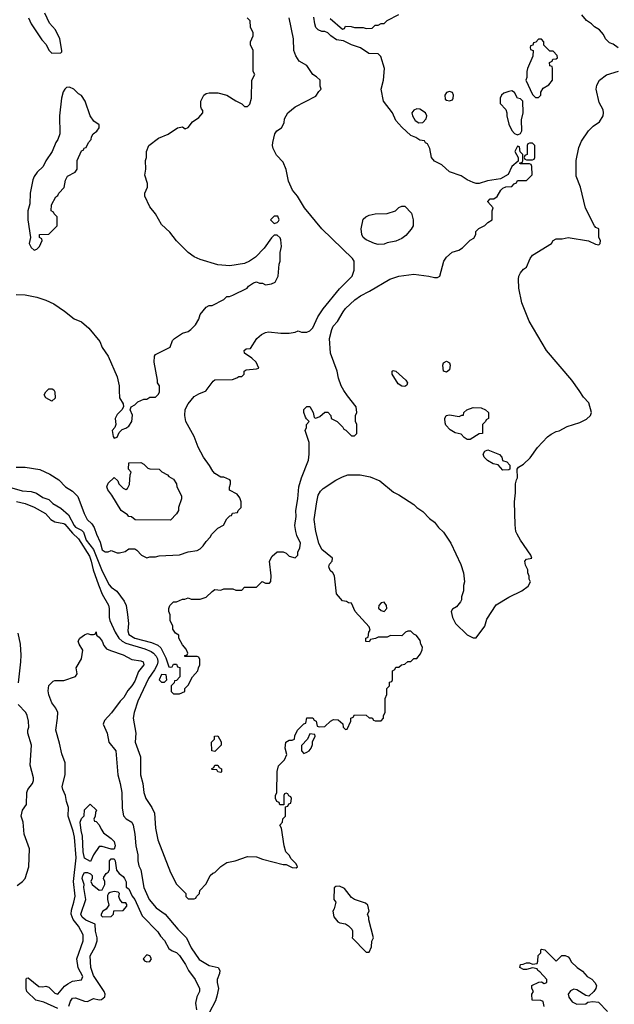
# Model space of a CAD drawing. Header units: inches. Extents: x 1793402 to 1900366, y 320852 to 470679.
# Tile 550 of 604: x 1875214 to 1879222, y 415863 to 422498. Entities that reach past the tile are written whole.
import ezdxf

# ---------------------------------------------------------------- set-up
doc = ezdxf.new("R2010")
doc.units = ezdxf.units.IN
doc.header["$MEASUREMENT"] = 0
doc.layers.add('B8471', color=7, linetype='Continuous')
doc.layers.add('B8472', color=7, linetype='Continuous')

msp = doc.modelspace()

# ---------------------------------------------------------------- linework, layer by layer
at = {"layer": 'B8471', "color": 4}
for points, elevation in [([(1875130, 419352.4), (1875230, 419323), (1875290, 419318.8), (1875326.4, 419306.4), (1875370, 419278), (1875410, 419264.7), (1875438, 419238), (1875490, 419206.8), (1875542.4, 419162.4), (1875580.4, 419090), (1875590, 419079.3), (1875630, 419058.4), (1875644.6, 419044.6), (1875662.3, 418990), (1875710, 418928), (1875770, 418782.8), (1875817.3, 418690), (1875830, 418674.8), (1875868, 418648), (1875918.5, 418578.5), (1875931, 418550), (1875941, 418490), (1875946.8, 418430), (1875941.4, 418378.6), (1875950, 418356), (1875990, 418330.6), (1876102, 418302), (1876144, 418284), (1876165.2, 418265.2), (1876178.8, 418238.8), (1876198, 418198), (1876218, 418138), (1876230, 418134), (1876242, 418138), (1876250, 418154), (1876270, 418154), (1876278, 418138), (1876292.7, 418132.7), (1876294, 418070), (1876270, 418046), (1876258, 418042), (1876254, 418030), (1876234, 418010), (1876234, 417970), (1876250, 417954), (1876290, 417954), (1876326, 417970), (1876326, 417990), (1876350, 418014), (1876378, 418070), (1876415.3, 418110), (1876418, 418130), (1876428, 418150), (1876427.3, 418187.3), (1876422, 418202), (1876410, 418206), (1876327.3, 418207.3), (1876327.3, 418212.7), (1876342, 418218), (1876346, 418230), (1876336.4, 418256.4), (1876310, 418286), (1876286, 418330), (1876286, 418350), (1876263.1, 418363.1), (1876246, 418390), (1876246, 418410), (1876228.4, 418448.4), (1876227.3, 418487.3), (1876218, 418510), (1876218, 418530), (1876226, 418550), (1876250, 418574), (1876270, 418574), (1876310, 418592), (1876327.3, 418592.7), (1876350, 418602), (1876370, 418594), (1876430, 418594), (1876470, 418606), (1876510, 418644.7), (1876530, 418658), (1876570, 418654), (1876590, 418662), (1876650, 418662), (1876670, 418654), (1876710, 418654), (1876730, 418674), (1876810, 418674), (1876848, 418712), (1876870, 418702), (1876898, 418702), (1876907.3, 418712.7), (1876908.7, 418750), (1876898, 418850), (1876916.4, 418883.6), (1876950, 418912), (1876990, 418912), (1877010, 418902), (1877030, 418882), (1877070, 418872), (1877088, 418890), (1877088, 418910), (1877102, 418938), (1877106, 418970), (1877081.2, 419021.2), (1877074.5, 419050), (1877069.2, 419090), (1877076.2, 419150), (1877075.1, 419190), (1877089.4, 419270), (1877095.1, 419350), (1877112.3, 419410), (1877161.2, 419530), (1877165.2, 419570), (1877164, 419650), (1877138, 419730), (1877146, 419750), (1877146, 419770), (1877166, 419790), (1877147.3, 419807.3), (1877140.4, 419820.4), (1877128, 419850), (1877128.4, 419871.6), (1877148.4, 419891.6), (1877170, 419892), (1877192, 419850), (1877198, 419818), (1877210, 419814), (1877236.4, 419823.6), (1877270, 419854), (1877290, 419854), (1877311.6, 419831.6), (1877314, 419810), (1877354, 419790), (1877392.7, 419752.7), (1877398, 419738), (1877412.7, 419732.7), (1877450, 419694), (1877470, 419694), (1877486, 419710), (1877486, 419770), (1877478, 419790), (1877478, 419830), (1877486, 419850), (1877482, 419890), (1877422.5, 419962.5), (1877399.5, 420000)], 268), ([(1875190, 419483), (1875250, 419483), (1875350, 419466.8), (1875415.9, 419435.9), (1875477.3, 419397.3), (1875522, 419350), (1875570, 419322), (1875606, 419286), (1875647.3, 419170), (1875667.3, 419130), (1875699.9, 419099.9), (1875715.5, 419075.5), (1875730.7, 419030), (1875756.7, 418976.7), (1875770, 418926), (1875790, 418911.3), (1875810, 418912), (1875830, 418922), (1875870, 418904.7), (1875885.4, 418905.4), (1875924.7, 418915.3), (1875950, 418931.3), (1875990, 418932), (1876003.6, 418923.6), (1876034, 418890), (1876070, 418872), (1876090, 418878), (1876130, 418878), (1876154.6, 418885.4), (1876290, 418892), (1876350, 418911.3), (1876410, 418922), (1876430, 418932), (1876450, 418952), (1876470, 418982), (1876498, 419010), (1876508, 419030), (1876550, 419072), (1876588.4, 419091.6), (1876610, 419134), (1876630, 419154), (1876642, 419158), (1876647.3, 419172.7), (1876682, 419178), (1876686, 419190), (1876706, 419210), (1876706, 419250), (1876696.4, 419276.4), (1876680.4, 419300.4), (1876627.3, 419327.3), (1876627.3, 419347.3), (1876635.3, 419370), (1876635.3, 419390), (1876630, 419398), (1876590, 419415.3), (1876570, 419415.3), (1876530, 419439), (1876514.8, 419454.8), (1876493.8, 419493.8), (1876452.7, 419550), (1876417.5, 419617.5), (1876390, 419688.7), (1876333.2, 419790), (1876326, 419830), (1876330, 419872), (1876349.4, 419910.6), (1876390, 419958), (1876422, 419978), (1876470, 419998), (1876471.5, 420000)], 272), ([(1875191.9, 419251.9), (1875250, 419237.1), (1875310, 419212.7), (1875386.8, 419170), (1875424, 419130), (1875450, 419113.7), (1875510, 419103.6), (1875517.8, 419097.8), (1875570, 419036.9), (1875610, 418998.7), (1875683.4, 418883.4), (1875695.5, 418850), (1875707.8, 418790), (1875744.9, 418690), (1875770, 418627.3), (1875812.6, 418552.6), (1875817.4, 418530), (1875815.8, 418470), (1875821.3, 418450), (1875856.5, 418370), (1875882.8, 418330), (1875904.9, 418310), (1875930, 418297.6), (1876057.7, 418257.7), (1876100.2, 418240.2), (1876116.5, 418230), (1876134.4, 418210), (1876142.6, 418190), (1876144.5, 418170), (1876140.2, 418150), (1876122.9, 418117.2), (1876081.7, 418058.3), (1876010, 417906.6), (1875984.9, 417830), (1875979.1, 417790), (1875996, 417690), (1875992, 417630), (1876028, 417530), (1876027.7, 417410), (1876043.8, 417350), (1876050.3, 417290), (1876064.9, 417250), (1876105.3, 417190), (1876122.6, 417150), (1876129.1, 417049.1), (1876143.7, 416970), (1876230, 416752), (1876271.6, 416671.6), (1876334, 416610), (1876334, 416590), (1876350, 416574), (1876390, 416574), (1876402, 416578), (1876406, 416590), (1876426, 416610), (1876428, 416630), (1876470, 416674), (1876498, 416730), (1876514.6, 416745.4), (1876530, 416752), (1876568.9, 416791.1), (1876610, 416818), (1876666, 416830), (1876750, 416858), (1876810, 416856), (1876850, 416841), (1876990, 416806), (1877010, 416804.7), (1877050, 416784.7), (1877078, 416782), (1877086, 416790), (1877078, 416810), (1877044, 416844), (1877030, 416868), (1877008.7, 416890), (1876995.3, 416930), (1876978, 417050), (1876968, 417070), (1876986, 417090), (1876987.3, 417112.7), (1877006, 417130), (1877006, 417194), (1877022, 417198), (1877027.3, 417212.7), (1877042, 417218), (1877046, 417250), (1877042, 417262), (1877027.3, 417267.3), (1877022, 417282), (1877010, 417286), (1876998, 417282), (1876994, 417270), (1876994, 417206), (1876967.3, 417207.3), (1876962, 417222), (1876946, 417230), (1876938, 417250), (1876938, 417270), (1876948, 417290), (1876948.9, 417431.1), (1876958, 417470), (1876998, 417510), (1877014.6, 417545.4), (1877002, 417590), (1877008, 417630), (1877030, 417642), (1877050, 417642), (1877066, 417650), (1877068.4, 417671.6), (1877086, 417710), (1877130, 417754), (1877142, 417758), (1877150, 417794), (1877190, 417794), (1877198, 417778), (1877211.6, 417771.6), (1877218, 417738), (1877232.7, 417732.7), (1877270, 417734), (1877308.9, 417771.1), (1877330, 417782), (1877359.6, 417779.6), (1877392.7, 417752.7), (1877394, 417730), (1877410, 417714), (1877422, 417718), (1877446, 417770), (1877446, 417790), (1877462, 417798), (1877470, 417814), (1877550, 417812), (1877570, 417794), (1877590, 417794), (1877598, 417778), (1877610, 417774), (1877650, 417774), (1877666, 417790), (1877666, 417810), (1877678, 417830), (1877676.4, 417923.6), (1877688, 417950), (1877688.4, 417991.6), (1877706, 418010), (1877707.3, 418032.7), (1877722, 418038), (1877726, 418050), (1877726, 418110), (1877742, 418118), (1877750, 418134), (1877770, 418134), (1877788.4, 418151.6), (1877810, 418154), (1877830, 418174), (1877850, 418174), (1877870, 418194), (1877890, 418194), (1877916.4, 418223.6), (1877927.3, 418252.7), (1877928, 418270), (1877918, 418290), (1877913.6, 418313.6), (1877888.4, 418348.4), (1877870, 418358), (1877850, 418378), (1877830, 418378), (1877814, 418370), (1877790, 418346), (1877712.7, 418347.3), (1877690, 418338), (1877630, 418338), (1877611.6, 418328.4), (1877578, 418322), (1877570, 418306), (1877547.3, 418307.3), (1877546, 418330), (1877562, 418338), (1877568, 418370), (1877575.3, 418384.7), (1877570, 418406), (1877475.3, 418510), (1877450, 418566), (1877430, 418568), (1877416.4, 418576.4), (1877390, 418582), (1877348.7, 418630), (1877335.3, 418750), (1877324, 418770), (1877305.4, 418785.4), (1877298, 418810), (1877301.2, 418830), (1877319, 418850), (1877322, 418870), (1877250, 418928.7), (1877229.2, 418970), (1877209.2, 419050), (1877199.3, 419130), (1877216, 419250), (1877226.3, 419293.7), (1877240.2, 419319.8), (1877260.2, 419339.8), (1877344.7, 419395.3), (1877390, 419418), (1877426, 419430), (1877508.4, 419431.6), (1877576.9, 419416.9), (1877642, 419390), (1877734.4, 419314.4), (1877770, 419296), (1877870.6, 419230.6), (1877890.7, 419210.7), (1877930, 419184.7), (1877976.8, 419136.8), (1878010, 419111), (1878036.8, 419076.8), (1878070, 419044.7), (1878118.8, 418970), (1878186.4, 418826.4), (1878204.7, 418770), (1878211.3, 418710), (1878205.4, 418685.4), (1878204.7, 418650), (1878191.6, 418608.4), (1878191.1, 418588.9), (1878185.4, 418574.6), (1878158, 418542), (1878130, 418526), (1878122, 418510), (1878131.3, 418470), (1878152, 418430), (1878230, 418352), (1878270, 418332), (1878290, 418332), (1878349.3, 418410), (1878361.6, 418458.4), (1878424.8, 418555.2), (1878510, 418607.3), (1878598, 418650), (1878640.4, 418679.6), (1878658, 418710), (1878648.4, 418728.4), (1878647.3, 418747.3), (1878638, 418770), (1878638, 418790), (1878623.1, 418823.1), (1878618, 418850), (1878630, 418862), (1878666, 418870), (1878659, 418890), (1878589.6, 418989.6), (1878568, 419032), (1878559, 419050), (1878553.6, 419093.6), (1878549.3, 419250), (1878556, 419310), (1878555.6, 419370), (1878561.7, 419398.3), (1878569.2, 419410), (1878566, 419470), (1878576.4, 419483.6), (1878610, 419502), (1878654.8, 419545.2), (1878704.8, 419615.2), (1878772.1, 419687.9), (1878795.1, 419704.9), (1878830, 419722.8), (1878850, 419727.3), (1878903.6, 419756.4), (1878990, 419784), (1879034.8, 419805.2), (1879062, 419830), (1879068.7, 419850), (1879050, 419915.3), (1879014.8, 419954.8), (1878983.9, 420000)], 264), ([(1875445.8, 420000), (1875451.1, 419991.1), (1875451.6, 419948.4), (1875430, 419928), (1875388.9, 419948.9), (1875378, 419970), (1875388.9, 419991.1), (1875398.1, 420000)], 272), ([(1875884.8, 420000), (1875886, 419950), (1875912, 419910), (1875914, 419890), (1875902, 419870), (1875870, 419838), (1875858, 419810), (1875862, 419770), (1875854, 419750), (1875838, 419730), (1875842.8, 419690), (1875850, 419678), (1875870, 419684.7), (1875884, 419716), (1875904, 419736), (1875930, 419744.7), (1875950, 419758), (1875969, 419790), (1875973.6, 419833.6), (1875958, 419870), (1875966, 419890), (1875990, 419902), (1876010, 419922), (1876050, 419942), (1876070, 419942), (1876090, 419954), (1876130, 419954), (1876150, 419974), (1876155.3, 419990), (1876155.3, 420000)], 276), ([(1875204.5, 418030), (1875222, 418170), (1875224.5, 418215.5), (1875219.6, 418290), (1875203.3, 418363.3)], 264), ([(1875470, 415834.7), (1875376.9, 415876.9), (1875322.9, 415890), (1875262.7, 415950), (1875258, 415970), (1875258, 416030), (1875260.4, 416039.6), (1875270, 416042), (1875343.5, 415983.5), (1875370, 415981), (1875390, 415984.7), (1875410, 415978), (1875450, 415938), (1875470, 415932), (1875515.9, 415984.1), (1875538.3, 416001.7), (1875570, 416018.4), (1875631.3, 416028.7), (1875639.5, 416050), (1875608.1, 416108.1), (1875599.3, 416170), (1875642, 416290), (1875642, 416330), (1875609.3, 416390), (1875573.2, 416433.2), (1875561.3, 416470), (1875562, 416498), (1875579.5, 416550), (1875587.5, 416592.5), (1875577.2, 416690), (1875595, 416850), (1875583.1, 416990), (1875574.2, 417030), (1875541, 417130), (1875542.6, 417190), (1875528.3, 417230), (1875521.7, 417270), (1875503.5, 417310), (1875499.8, 417330), (1875519.3, 417410), (1875520.8, 417490), (1875498.7, 417550), (1875482.9, 417622.9), (1875456.1, 417710), (1875468.4, 417790), (1875469.6, 417829.6), (1875458, 417858), (1875430, 417895.3), (1875410, 417948), (1875405.1, 417974.9), (1875410, 418012), (1875440.2, 418039.8), (1875450, 418044.7), (1875510, 418044), (1875588.9, 418071.1), (1875602, 418090), (1875595.3, 418130), (1875629.2, 418190), (1875639, 418250), (1875614, 418290), (1875608.7, 418310), (1875618, 418330), (1875650, 418352), (1875670, 418362), (1875690, 418354), (1875710, 418354), (1875722, 418358), (1875730, 418374), (1875731.3, 418350), (1875750, 418336), (1875770, 418310.8), (1875781.7, 418281.7), (1875799.3, 418259.3), (1875826, 418246), (1875910, 418218), (1875970, 418185.5), (1876030, 418177.1), (1876046, 418170), (1876050.4, 418150), (1876013.9, 418106.1), (1875990, 418041.2), (1875970.4, 418010), (1875942.3, 417977.7), (1875915.5, 417930), (1875890, 417906.6), (1875832.9, 417827.1), (1875785.1, 417774.9), (1875777.3, 417750), (1875804, 417690), (1875814.9, 417630), (1875860.5, 417570), (1875874.4, 417410), (1875891.6, 417350), (1875901.5, 417290), (1875904.9, 417184.9), (1875912.7, 417132.7), (1875931.6, 417111.6), (1875970, 417091.3), (1875978.8, 417070), (1875990.7, 417010), (1875996.3, 416930), (1876010.7, 416870), (1876010.7, 416830), (1876016.8, 416796.8), (1876030.6, 416770), (1876050.8, 416650), (1876087.3, 416570), (1876133.4, 416513.4), (1876193.4, 416470), (1876278.8, 416370), (1876338, 416310), (1876370, 416242.8), (1876423.6, 416163.6), (1876490, 416124), (1876550.5, 416110.5), (1876562, 416090), (1876560.5, 416070), (1876544.9, 416030), (1876544.9, 416010), (1876554, 415970), (1876543.5, 415916.5), (1876534.4, 415885.6), (1876490, 415806)], 256), ([(1875197.5, 416662.5), (1875233.2, 416690), (1875250, 416711.3), (1875276, 416790), (1875279.5, 416910), (1875243.7, 417010), (1875236, 417090), (1875222.7, 417130), (1875233.2, 417170), (1875259, 417210), (1875261.2, 417290), (1875269.2, 417310), (1875299.3, 417350), (1875306.6, 417370), (1875306.6, 417390), (1875284.7, 417475.3), (1875293.2, 417610), (1875268.7, 417690), (1875268.7, 417710), (1875275.3, 417730), (1875274, 417770), (1875264, 417810), (1875254, 417830), (1875203.2, 417883.2)], 264), ([(1875544.2, 415850), (1875556.4, 415883.6), (1875570, 415904.9), (1875590, 415907), (1875650, 415883.1), (1875670, 415880.5), (1875710, 415900.7), (1875750, 415893), (1875764.5, 415895.5), (1875786.6, 415913.4), (1875789.4, 415930), (1875783.7, 415950), (1875710, 416057.2), (1875692.3, 416110), (1875689.7, 416190), (1875722, 416250), (1875736, 416290), (1875736, 416310), (1875724.5, 416355.5), (1875722, 416402), (1875659, 416430), (1875634, 416450), (1875625.1, 416470), (1875659, 416570), (1875646, 416650), (1875649, 416670), (1875635.3, 416710), (1875639, 416730), (1875650, 416751.3), (1875670, 416752), (1875690, 416742), (1875702, 416730), (1875702, 416710), (1875692, 416690), (1875702, 416670), (1875750, 416632), (1875770, 416634), (1875788, 416670), (1875788, 416690), (1875778, 416710), (1875780.4, 416719.6), (1875796.4, 416743.6), (1875810, 416754), (1875818, 416770), (1875818, 416830), (1875830, 416842), (1875850, 416842), (1875858, 416830), (1875866, 416766), (1875883.5, 416743.5), (1875910, 416724.7), (1875921, 416710), (1875930.9, 416689.1), (1875932, 416652), (1875950, 416642), (1875970.6, 416590.6), (1875990.6, 416570), (1876039.8, 416459.8), (1876144.7, 416350), (1876162, 416322), (1876190, 416292), (1876219.6, 416239.6), (1876242, 416222), (1876270, 416211), (1876290, 416191), (1876330.4, 416130.4), (1876350.5, 416090.5), (1876397.3, 416030), (1876424.7, 415970), (1876424.7, 415950), (1876407.5, 415912.5), (1876398.8, 415870), (1876405.5, 415825.5)], 252), ([(1878748, 415848), (1878742, 415882), (1878727.3, 415887.3), (1878668, 415890), (1878666, 415930), (1878678, 415950), (1878666, 415970), (1878666, 415990), (1878712.7, 416012.7), (1878730, 416014), (1878750, 416002), (1878766, 416010), (1878766, 416030), (1878720.4, 416080.4), (1878706, 416090), (1878702, 416102), (1878670, 416108), (1878630, 416098), (1878610, 416098), (1878586, 416110), (1878590, 416132), (1878607.3, 416132.7), (1878630, 416142), (1878650, 416142), (1878670, 416134), (1878702, 416138), (1878707.3, 416152.7), (1878708.4, 416191.6), (1878726, 416210), (1878726, 416230), (1878730, 416234), (1878754, 416230), (1878830, 416154), (1878869, 416191), (1878890, 416191.3), (1878910, 416182), (1878922, 416170), (1878932, 416150), (1878972, 416110), (1879006.4, 416086.4), (1879038, 416050), (1879070, 416031.3), (1879091.3, 416010), (1879102, 415990), (1879098, 415970), (1879084.7, 415950), (1879050, 415918), (1879030, 415922), (1878970, 415961.2), (1878950, 415964), (1878926, 415954), (1878911.3, 415930), (1878916, 415910), (1878938.5, 415878.5), (1878970, 415862.8), (1879030, 415866), (1879044, 415876), (1879078, 415882), (1879116.3, 415876.3), (1879175.3, 415815.3)], 256)]:
    msp.add_lwpolyline(points, dxfattribs=dict(at, elevation=elevation))
for points, elevation in [([(1878229, 419669), (1878210, 419682), (1878190, 419704), (1878150, 419713.2), (1878115.1, 419735.1), (1878086.6, 419766.6), (1878081.5, 419781.5), (1878079.3, 419810), (1878088.7, 419830), (1878110, 419834.8), (1878176.4, 419823.6), (1878194, 419834), (1878206, 419834), (1878208, 419850), (1878228, 419870), (1878270, 419884.7), (1878323.6, 419883.6), (1878354, 419870), (1878374, 419850), (1878374, 419810), (1878358, 419802), (1878354, 419790), (1878334, 419770), (1878334, 419710), (1878310, 419708), (1878250, 419669)], 264), ([(1878470, 419462.9), (1878438.6, 419498.6), (1878406.2, 419506.2), (1878367.3, 419527.3), (1878344, 419550), (1878337.2, 419570), (1878348.7, 419590), (1878370, 419599.1), (1878448.1, 419568.1), (1878462.8, 419550), (1878468.1, 419528.1), (1878497.5, 419517.5), (1878516.8, 419496.8), (1878518, 419470), (1878510, 419464)], 264), ([(1876230, 419126), (1875992.7, 419127.3), (1875968, 419148), (1875949.1, 419149.1), (1875940.4, 419160.4), (1875898, 419190), (1875834.8, 419294.8), (1875808.7, 419330), (1875802, 419350), (1875810, 419374), (1875850, 419414), (1875874, 419390), (1875882, 419370), (1875910, 419342), (1875930, 419332), (1875940.4, 419339.6), (1875954.6, 419365.4), (1875958, 419430), (1875966, 419450), (1875946, 419470), (1875948.4, 419511.6), (1876030, 419514), (1876050, 419502), (1876076.9, 419476.9), (1876090, 419471.3), (1876154, 419470), (1876171.6, 419451.6), (1876210, 419432), (1876219.6, 419419.6), (1876250, 419402), (1876271.3, 419370), (1876272, 419350), (1876304.7, 419290), (1876304.7, 419270), (1876284.7, 419210), (1876284.7, 419190), (1876271.1, 419168.9)], 272), ([(1877670, 418573.2), (1877650, 418569), (1877634.8, 418550), (1877631.3, 418531.3), (1877650, 418516), (1877670, 418511), (1877689, 418530), (1877685.2, 418550)], 264), ([(1876170, 418086), (1876154, 418050), (1876170, 418034), (1876190, 418034), (1876206, 418050), (1876202, 418082)], 268), ([(1876530, 417566), (1876508, 417570), (1876506, 417630), (1876526, 417650), (1876526, 417670), (1876550, 417672), (1876571.1, 417631.1), (1876571.3, 417610)], 264), ([(1877170, 417686), (1877154, 417650), (1877112.7, 417607.3), (1877114, 417570), (1877130, 417554), (1877150, 417562), (1877166, 417570), (1877178, 417590), (1877187.3, 417612.7), (1877188, 417632), (1877206, 417670), (1877202, 417682)], 264), ([(1876570, 417426), (1876548.4, 417428.4), (1876542, 417442), (1876510, 417446), (1876506, 417450), (1876522, 417458), (1876530, 417474), (1876550, 417474), (1876558, 417458), (1876574, 417450), (1876574, 417430)], 264), ([(1875830, 416908), (1875770, 416926), (1875750, 416926), (1875711.3, 416870), (1875690, 416826), (1875650, 416848), (1875642, 416890), (1875636.5, 416996.5), (1875627, 417033), (1875622, 417090), (1875630, 417114), (1875647.3, 417132.7), (1875650, 417174), (1875688, 417212), (1875731.6, 417171.6), (1875723.6, 417156.4), (1875722, 417130), (1875714, 417110), (1875718, 417098), (1875730, 417094), (1875750, 417072), (1875762, 417042), (1875778.8, 417018.8), (1875830, 416980.7), (1875850, 416958.8), (1875856.3, 416930), (1875850, 416908)], 252), ([(1877370, 416658), (1877343.6, 416656.4), (1877332.7, 416647.3), (1877331.3, 416570), (1877344.7, 416550), (1877333.7, 416506.3), (1877324.7, 416490), (1877331.1, 416451.1), (1877358, 416418), (1877371, 416411), (1877410, 416404.7), (1877430, 416392), (1877452, 416370), (1877456.9, 416356.9), (1877458, 416322), (1877454, 416310), (1877550, 416214), (1877570, 416214), (1877586, 416250), (1877587.3, 416287.3), (1877598, 416310), (1877567.3, 416432.7), (1877567.3, 416447.3), (1877558, 416470), (1877568.9, 416491.1), (1877559.3, 416530), (1877544.1, 416544.1), (1877470, 416568.7), (1877450, 416582), (1877403.1, 416643.1)], 264), ([(1875850, 416622), (1875823.6, 416616.4), (1875811.6, 416608.4), (1875804.7, 416595.3), (1875804.7, 416570), (1875814, 416530), (1875796.9, 416503.1), (1875774, 416490), (1875762, 416470), (1875762, 416462), (1875772.7, 416452.7), (1875830, 416454), (1875846, 416470), (1875847.3, 416492.7), (1875910, 416494), (1875936.4, 416523.6), (1875936.4, 416536.4), (1875930, 416546), (1875907.3, 416547.3), (1875888.4, 416568.4), (1875882, 416590), (1875886, 416610), (1875878, 416618)], 252), ([(1876070, 416196), (1876046.8, 416170), (1876054.8, 416154.8), (1876070, 416148), (1876090, 416151.3), (1876101.2, 416170), (1876090, 416188.7)], 252)]:
    msp.add_lwpolyline(points, close=True, dxfattribs=dict(at, elevation=elevation))
at = {"layer": 'B8472', "color": 4}
for points, elevation in [([(1875272, 422510), (1875292, 422470), (1875362, 422362), (1875390.9, 422330.9), (1875410, 422292), (1875430, 422272), (1875490, 422274), (1875498, 422282), (1875498, 422290), (1875485.2, 422370), (1875454, 422430), (1875415.5, 422475.5), (1875382, 422542)], 284), ([(1876155.3, 420000), (1876155.3, 420030), (1876142, 420050), (1876142, 420070), (1876119, 420190), (1876122, 420230), (1876130, 420242), (1876228.4, 420291.6), (1876244.7, 420335.3), (1876258, 420350), (1876310, 420384.7), (1876350, 420398), (1876368, 420410), (1876398.6, 420441.4), (1876420.2, 420479.8), (1876430, 420512), (1876470, 420562), (1876490, 420571.3), (1876510, 420572), (1876590, 420612), (1876610, 420632), (1876627.3, 420632.7), (1876650, 420642), (1876746, 420690), (1876756.4, 420703.6), (1876790, 420724.7), (1876810, 420731.3), (1876830, 420722), (1876850, 420722), (1876870, 420712), (1876910, 420718), (1876935.3, 420730), (1876955.3, 420770), (1876962, 420850), (1876968.4, 420871.6), (1876968.7, 420930), (1876978, 420970), (1876974.6, 421014.6), (1876968.4, 421028.4), (1876950, 421046), (1876930, 421046), (1876910, 421028), (1876862, 420958), (1876802, 420898), (1876762, 420870), (1876730, 420856), (1876630, 420839.3), (1876550, 420845.2), (1876430, 420882.7), (1876390, 420901.2), (1876348.7, 420930), (1876270, 421009), (1876226.3, 421066.3), (1876170, 421119), (1876129.5, 421189.5), (1876090, 421238), (1876058, 421310), (1876058, 421330), (1876075.3, 421370), (1876074.6, 421394.6), (1876058, 421450), (1876064, 421490), (1876062, 421550), (1876068, 421570), (1876068, 421610), (1876084, 421650), (1876150, 421701), (1876213.6, 421726.4), (1876278, 421770), (1876310, 421776), (1876330, 421762), (1876350, 421772), (1876379, 421810), (1876420.2, 421839.8), (1876448, 421870), (1876447.3, 421887.3), (1876438, 421898), (1876435.3, 421910), (1876434, 421950), (1876455.3, 421990), (1876470, 422001), (1876490, 422006), (1876550, 422006), (1876610.7, 421990.7), (1876670, 421951.3), (1876711.6, 421931.6), (1876730, 421914), (1876750, 421914), (1876766, 421930), (1876775.3, 421970), (1876778, 422090), (1876798, 422130), (1876788, 422150), (1876788, 422290), (1876768.7, 422330), (1876768.7, 422350), (1876788, 422390), (1876788, 422410), (1876768.9, 422448.9), (1876768, 422490), (1876748, 422510)], 276), ([(1876471.5, 420000), (1876518, 420062), (1876530, 420071.3), (1876647.3, 420072.7), (1876676.4, 420083.6), (1876690, 420094), (1876710, 420094), (1876726, 420110), (1876726, 420130), (1876740.4, 420139.6), (1876810, 420144.7), (1876826, 420150), (1876808, 420190), (1876778, 420218), (1876728, 420250), (1876726, 420270), (1876740.4, 420279.6), (1876770, 420282), (1876813.2, 420350), (1876843.3, 420376.7), (1876870, 420391), (1876890, 420394.8), (1876974.6, 420385.4), (1877030, 420384.7), (1877070, 420392), (1877090, 420402), (1877112.7, 420392.7), (1877130, 420392), (1877150, 420392), (1877170, 420402), (1877190, 420422), (1877223.7, 420496.3), (1877259, 420550), (1877370, 420684.7), (1877455.3, 420770), (1877468, 420810), (1877468, 420870), (1877458, 420890), (1877250, 421089), (1877133.2, 421230), (1877085.2, 421310), (1877053.2, 421350), (1877024.5, 421410), (1877009.4, 421489.4), (1876990, 421538), (1876944.7, 421584.7), (1876921.2, 421630), (1876917.2, 421650), (1876919.3, 421670), (1876934, 421730), (1876948, 421750), (1876978, 421770), (1876996.4, 421803.6), (1876998, 421830), (1877022, 421870), (1877070, 421911.3), (1877210, 421982), (1877230, 422014), (1877246, 422030), (1877238, 422050), (1877238, 422090), (1877213.6, 422113.6), (1877190, 422128), (1877149.1, 422189.1), (1877098, 422218), (1877074.6, 422254.6), (1877062, 422290), (1877059, 422370), (1877029.3, 422510)], 272), ([(1877399.5, 420000), (1877381.2, 420030), (1877362.7, 420082.7), (1877352.7, 420130), (1877309.3, 420250), (1877302.7, 420350), (1877317.2, 420410), (1877327.5, 420432.5), (1877355.5, 420464.5), (1877393.2, 420530), (1877410, 420551), (1877472.7, 420610), (1877510, 420637.1), (1877571.5, 420668.5), (1877709.5, 420750.5), (1877770, 420770.7), (1877870, 420782.8), (1877970.9, 420770.9), (1878010, 420762), (1878030, 420762), (1878046, 420770), (1878073.2, 420870), (1878090, 420898), (1878129.4, 420930.6), (1878174.2, 420945.8), (1878198.6, 420961.4), (1878250, 421012), (1878274.6, 421025.4), (1878288, 421050), (1878289.1, 421070.9), (1878308.9, 421091.1), (1878350, 421112), (1878368.9, 421131.1), (1878398, 421150), (1878398, 421210), (1878406, 421230), (1878368.7, 421270), (1878370, 421274), (1878386, 421290), (1878410, 421292), (1878433.2, 421306.8), (1878458, 421350), (1878470, 421362), (1878490, 421372), (1878530, 421374), (1878547.3, 421392.7), (1878562, 421398), (1878570, 421414), (1878630, 421414), (1878667.3, 421452.7), (1878666, 421510), (1878662, 421522), (1878650, 421526), (1878590, 421526), (1878586, 421530), (1878586, 421534), (1878602, 421538), (1878606, 421550), (1878606, 421590), (1878588, 421608), (1878582, 421642), (1878570, 421646), (1878552, 421610), (1878574, 421570), (1878574, 421546), (1878530, 421508), (1878505.4, 421454.6), (1878454.8, 421425.2), (1878367.7, 421412.3), (1878310, 421395.3), (1878290, 421395.3), (1878270, 421402), (1878230, 421419), (1878190, 421445.2), (1878110, 421474), (1878059.3, 421519.3), (1878010, 421544), (1877988.7, 421570), (1877978, 421630), (1877962, 421662), (1877948, 421668), (1877942, 421682), (1877910, 421686), (1877884, 421704), (1877850, 421719), (1877790, 421774), (1877750, 421819), (1877726, 421870), (1877666.6, 421950), (1877649.4, 422030), (1877666, 422090), (1877672.3, 422170), (1877648, 422250), (1877630, 422268), (1877566, 422270), (1877510, 422308), (1877450, 422328), (1877396.4, 422356.4), (1877350, 422362), (1877310, 422388.7), (1877290, 422408.7), (1877270, 422418), (1877250, 422418), (1877226, 422430), (1877210, 422446), (1877202, 422470), (1877196.4, 422516.4)], 268), ([(1877305.4, 422505.4), (1877390, 422434), (1877402, 422438), (1877410, 422454), (1877447.3, 422452.7), (1877470, 422444.7), (1877530, 422444.7), (1877550, 422438), (1877590, 422442), (1877610, 422462), (1877630, 422462), (1877650, 422472), (1877670, 422472), (1877690, 422492), (1877770, 422534)], 268), ([(1879248.4, 422308.4), (1879213.6, 422333.6), (1879190, 422342), (1879162, 422370), (1879150, 422398), (1879122, 422430), (1879088, 422450), (1879068, 422470), (1879033.6, 422493.6), (1879002, 422530)], 264), ([(1878983.9, 420000), (1878936, 420070), (1878765.2, 420270), (1878647.7, 420467.7), (1878599.5, 420590), (1878579, 420690), (1878576, 420750), (1878579.3, 420770), (1878590, 420791.3), (1878610, 420818), (1878629, 420831), (1878654, 420890), (1878670, 420911.3), (1878798, 420990), (1878808.9, 421011.1), (1878830, 421022), (1878870, 421022), (1878910, 421031), (1879047.1, 421007.1), (1879095.3, 420984.7), (1879118, 420982), (1879126, 420990), (1879128, 421010), (1879118, 421030), (1879118, 421090), (1879098, 421098), (1879088.4, 421108.4), (1879027.3, 421227.3), (1878993.3, 421370), (1878963.9, 421443.9), (1878965.6, 421550), (1878982, 421638), (1878999.7, 421680.3), (1879047, 421750), (1879079.1, 421780.9), (1879122.7, 421810), (1879146.6, 421850), (1879149.4, 421870), (1879146, 421890), (1879120.1, 421940.1), (1879099.5, 422030), (1879103.9, 422056.1), (1879121.2, 422090), (1879170, 422126.8), (1879250, 422151.3)], 264), ([(1875190, 420646.4), (1875250, 420643.7), (1875330, 420628.2), (1875390, 420608.2), (1875443.4, 420583.4), (1875514.7, 420534.7), (1875581.4, 420481.4), (1875630, 420461), (1875678.5, 420418.5), (1875754.8, 420330), (1875770.6, 420290), (1875810.5, 420230), (1875870.5, 420090.5), (1875884, 420030), (1875884.8, 420000)], 276), ([(1875398.1, 420000), (1875410, 420011.3), (1875431.6, 420011.6), (1875443.6, 420003.6), (1875445.8, 420000)], 272)]:
    msp.add_lwpolyline(points, dxfattribs=dict(at, elevation=elevation))
for points, elevation in [([(1878730, 422366), (1878710, 422366), (1878692.7, 422347.3), (1878678, 422342), (1878672.7, 422327.3), (1878658, 422322), (1878654, 422310), (1878658, 422298), (1878674, 422290), (1878672.7, 422252.7), (1878636, 422170), (1878631.3, 422150), (1878631.3, 422108.7), (1878624.7, 422090), (1878670, 421994), (1878690, 421974), (1878710, 421974), (1878726, 421990), (1878726, 422010), (1878743.1, 422036.9), (1878780.4, 422059.6), (1878806, 422090), (1878806, 422170), (1878802, 422182), (1878787.3, 422187.3), (1878786, 422210), (1878802, 422218), (1878807.3, 422232.7), (1878830, 422234), (1878838, 422242), (1878836.4, 422256.4), (1878810, 422286), (1878787.3, 422287.3), (1878747.3, 422327.3), (1878746, 422350)], 268), ([(1875550, 422044), (1875530, 422042), (1875518, 422030), (1875507.5, 422012.5), (1875496, 421970), (1875482.8, 421850), (1875484.7, 421730), (1875471.3, 421690), (1875458, 421670), (1875432, 421610), (1875390, 421548), (1875371.3, 421510), (1875331, 421470), (1875310, 421442), (1875302, 421418), (1875283.7, 421330), (1875281.7, 421258.3), (1875268.5, 421210), (1875268, 421150), (1875286, 421030), (1875278, 420990), (1875290, 420962), (1875310, 420946), (1875330, 420952), (1875348, 420970), (1875366, 421010), (1875362, 421022), (1875346, 421030), (1875346, 421050), (1875410, 421052), (1875466, 421110), (1875466, 421170), (1875446, 421190), (1875442, 421202), (1875426, 421210), (1875428, 421250), (1875456.4, 421303.6), (1875470, 421314), (1875478, 421330), (1875512.9, 421367.1), (1875523.1, 421416.9), (1875536.4, 421443.6), (1875588, 421470), (1875602, 421490), (1875602, 421550), (1875630, 421614), (1875642, 421618), (1875650, 421634), (1875662, 421638), (1875678, 421670), (1875695.3, 421690), (1875698, 421710), (1875708, 421730), (1875733.8, 421746.2), (1875749, 421770), (1875748.7, 421790), (1875713.6, 421813.6), (1875688.7, 421850), (1875655.3, 421950), (1875630, 421988), (1875610, 421998), (1875578, 422030)], 284), ([(1878110, 422014), (1878090, 422008.7), (1878078.8, 421990), (1878082.5, 421962.5), (1878090, 421956), (1878110, 421951.3), (1878130, 421958), (1878136, 421970), (1878137.2, 421990), (1878130, 422008)], 268), ([(1878530, 422018), (1878510, 422015.3), (1878476.9, 422003.1), (1878462, 421990), (1878452, 421970), (1878452.7, 421932.7), (1878490, 421894), (1878498, 421870), (1878498, 421850), (1878510, 421794), (1878530, 421752), (1878550, 421732), (1878570, 421722), (1878588.4, 421731.6), (1878598, 421750), (1878596.4, 421823.6), (1878608, 421870), (1878606, 421950), (1878590, 421966), (1878568.9, 421968.9), (1878548.4, 422008.4)], 268), ([(1877890, 421897.6), (1877870.4, 421889.6), (1877858, 421870), (1877860.5, 421850), (1877879.8, 421819.8), (1877904, 421804), (1877930, 421806), (1877954, 421830), (1877957.2, 421850), (1877949.3, 421870), (1877910, 421895.6)], 268), ([(1878670, 421666), (1878650, 421666), (1878638, 421662), (1878634, 421650), (1878634, 421590), (1878618, 421582), (1878614, 421570), (1878618, 421558), (1878630, 421554), (1878670, 421554), (1878682, 421558), (1878686, 421570), (1878686, 421650)], 268), ([(1877630, 420984), (1877606, 420990), (1877550, 421015.3), (1877529, 421030), (1877519, 421050), (1877515.3, 421090), (1877530, 421154), (1877546, 421170), (1877570, 421182), (1877609, 421191), (1877690, 421192), (1877746, 421210), (1877770, 421232), (1877790, 421242), (1877810, 421242), (1877854.4, 421194.4), (1877866, 421150), (1877866, 421110), (1877852.8, 421087.2), (1877815.9, 421044.1), (1877790, 421024), (1877750, 421005.2), (1877690, 420994), (1877670, 420985.2)], 268), ([(1876954, 421174), (1876930, 421174), (1876904.7, 421150), (1876930, 421124.7), (1876950, 421132), (1876959, 421141), (1876962, 421150)], 276), ([(1878090, 420124), (1878069.6, 420129.6), (1878065.1, 420170), (1878070, 420184.7), (1878090, 420196), (1878110, 420184.7), (1878115.5, 420170), (1878110, 420138)], 264), ([(1877810, 420027), (1877789.6, 420029.6), (1877764, 420044), (1877723.7, 420110), (1877724, 420130), (1877730, 420133.4), (1877750, 420130.5), (1877816.3, 420070), (1877827.7, 420050), (1877824, 420036)], 264)]:
    msp.add_lwpolyline(points, close=True, dxfattribs=dict(at, elevation=elevation))

doc.saveas('drawing.dxf')
